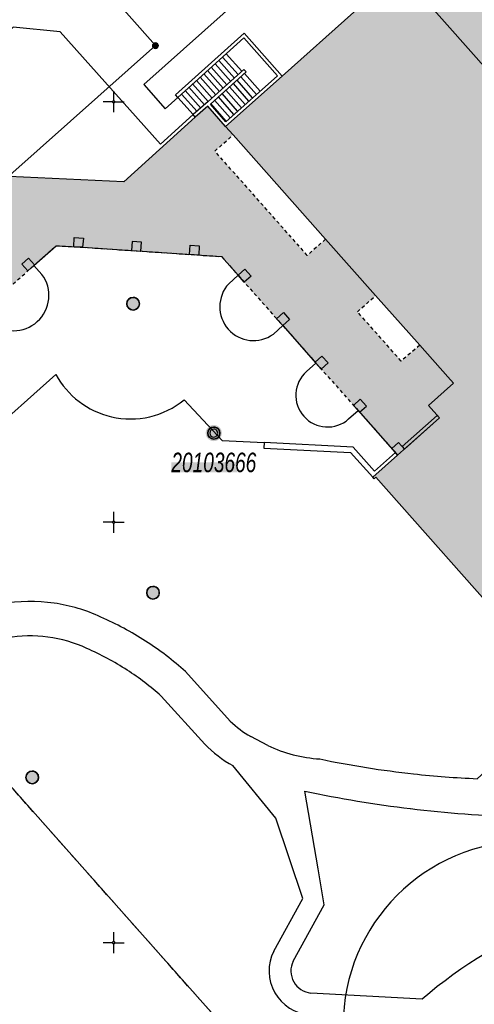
# Model space of a CAD drawing. Header units: metres. Extents: x 2695560 to 2696939, y 1260491 to 1262050.
# Tile 802 of 1005: x 2695995 to 2696022, y 1261446 to 1261505. Entities that reach past the tile are written whole.
import ezdxf

# ---------------------------------------------------------------- set-up
doc = ezdxf.new("R2010")
doc.units = ezdxf.units.M
for name, pattern in [('AUSGEZOGEN', [0]), ('STRICHLINIE_S4', [0.66, 0.5, -0.16]), ('VERDECKT2_S2', [0.36, 0.2, -0.16])]:
    doc.linetypes.add(name, pattern=pattern)
for name, color, linetype in [('XR$1$AV_Flächen (EO)', 7, 'AUSGEZOGEN'), ('XR$1$AV_Gebäudeflächen (BB)', 7, 'AUSGEZOGEN'), ('XR$1$AV_Gebäudeflächen (EO)', 7, 'AUSGEZOGEN'), ('XR$1$AV_Gebäudeflächen ut.', 7, 'AUSGEZOGEN'), ('XR$1$AV_Grenzpunkte', 7, 'AUSGEZOGEN'), ('XR$1$AV_Koordinatennetzpunkte', 7, 'AUSGEZOGEN'), ('XR$1$AV_Lagefixpunkt-Nr.', 7, 'AUSGEZOGEN'), ('XR$1$AV_Lagefixpunkte', 7, 'AUSGEZOGEN'), ('XR$1$AV_Linien (BB)', 7, 'AUSGEZOGEN'), ('XR$1$AV_Linien (EO)', 7, 'AUSGEZOGEN'), ('XR$1$AV_Selbst. und dauerne Rechte', 7, 'AUSGEZOGEN'), ('XR$1$AW_LK_Schachtdeckel', 24, 'AUSGEZOGEN'), ('XR$1$GR_Baum', 94, 'AUSGEZOGEN'), ('XR$1$Liegenschaftsgrenzen', 7, 'AUSGEZOGEN'), ('XR$1$PFAV', 255, 'AUSGEZOGEN'), ('XR$1$PFAW', 255, 'AUSGEZOGEN')]:
    doc.layers.add(name, color=color, linetype=linetype)
doc.styles.add('ARIAL', font='arial.ttf')

# ---------------------------------------------------------------- blocks, each defined once
blk = doc.blocks.new('COMPLEXOBJECT_101')
at = {"layer": 'XR$1$AV_Linien (BB)', "color": 7, "linetype": 'AUSGEZOGEN', "transparency": 33554687}
blk.add_line((6018.367, 11446.651), (6011.744, 11447.008), dxfattribs=at)
blk.add_lwpolyline([(6010.684, 11448.9), (6012.536, 11452.257), (6012.167, 11454.383), (6011.388, 11459.012)], dxfattribs=at)
for centre, radius, start, end in [((6024.671, 11494.432), 36.953, 288.28222, 296.95436), ((6041.798, 11460.363), 1.191, 30.29509, 108.46783), ((6041.799, 11460.364), 1.19, 290.57608, 30.24338), ((6026.091, 11528.201), 70.734, 258.0025, 263.15579), ((6024.582, 11494.731), 37.265, 280.20196, 288.26817), ((6048.26, 11440.364), 19.829, 107.74459, 123.97585), ((6026.081, 11528.004), 70.537, 263.14497, 268.43684), ((6024.241, 11495.96), 38.535, 274.17374, 280.37627), ((6025.241, 11488.177), 30.703, 267.97747, 273.37107), ((6044.765, 11444.364), 14.575, 121.36742, 130.4948), ((6025.177, 11467.994), 16.122, 294.55566, 308.89991), ((6025.215, 11467.885), 16.007, 282.08992, 294.59287), ((6036.937, 11424.812), 28.67, 106.97255, 111.80228), ((6036.916, 11424.863), 28.614, 111.80202, 130.41011), ((6011.869, 11448.321), 1.319, 153.97944, 209.64978), ((6011.871, 11448.323), 1.321, 209.67931, 264.48229)]:
    blk.add_arc(centre, radius, start, end, dxfattribs=at)
blk = doc.blocks.new('COMPLEXOBJECT_342')
at = {"layer": 'XR$1$AV_Linien (BB)', "color": 7, "linetype": 'AUSGEZOGEN', "transparency": 33554687}
for p, q in [((5993.327, 11470.143), (5990.511, 11469.741)), ((6006.941, 11463.173), (6004.282, 11466.122)), ((6009.175, 11461.724), (6008.159, 11462.255))]:
    blk.add_line(p, q, dxfattribs=at)
for points in [[(5987.236, 11475.485), (5992.232, 11479.937), (5996.564, 11483.79)], [(6004.197, 11482.284), (6006.452, 11479.859), (6008.953, 11479.733), (6008.935, 11479.404), (6014.1, 11479.141), (6015.42, 11477.675)], [(6023.798, 11468.452), (6022.602, 11467.394), (6023.067, 11466.87), (6026.735, 11462.737), (6025.279, 11461.422), (6024.951, 11461.141), (6024.161, 11462.038), (6021.632, 11459.75)]]:
    blk.add_lwpolyline(points, dxfattribs=at)
for centre, radius, start, end in [((6001.003, 11486.184), 5.043, 208.33844, 256.95016), ((6001.002, 11486.178), 5.037, 256.9466, 309.37077), ((5989.631, 11472.937), 3.497, 133.223, 172.35596), ((5989.331, 11472.869), 3.211, 170.44964, 216.22058), ((5989.323, 11472.862), 3.2, 216.21345, 263.38642), ((5995.036, 11460.279), 10.011, 81.81284, 99.8319), ((5995.042, 11460.305), 9.984, 65.12096, 81.8212), ((5988.429, 11505.33), 35.65, 270.84447, 273.34872), ((5991.52, 11451.821), 19.166, 57.1898, 66.23949), ((5991.652, 11451.984), 18.958, 48.22488, 57.26023), ((6011.626, 11468.122), 6.815, 226.57019, 239.41954), ((6012.787, 11469.316), 8.408, 244.55479, 266.51357), ((6024.216, 11518.196), 58.504, 258.22352, 263.76167), ((6024.211, 11518.198), 58.505, 263.76662, 267.47313)]:
    blk.add_arc(centre, radius, start, end, dxfattribs=at)
blk = doc.blocks.new('COMPLEXOBJECT_348')
at = {"layer": 'XR$1$AV_Linien (BB)', "color": 7, "linetype": 'AUSGEZOGEN', "transparency": 33554687}
blk.add_line((5998.082, 11524.089), (5994.898, 11521.615), dxfattribs=at)
for points in [[(5982.11, 11515.625), (5984.233, 11522.132), (5986.158, 11523.554), (5989.588, 11524.923), (5993.208, 11526.675), (5995.206, 11527.74)], [(5998.809, 11527.415), (6000.067, 11527.045), (5999.552, 11525.949)], [(5992.305, 11519.05), (5988.685, 11514.487), (5988.264, 11513.571), (5987.965, 11512.606), (5987.751, 11511.327), (5987.673, 11510.103), (5987.801, 11508.961), (5989.96, 11509.507), (5994.287, 11510.574), (5994.945, 11509.862), (5992.048, 11507.266), (5991.593, 11505.513), (5990.098, 11504.193), (5987.834, 11502.185)], [(5965.723, 11495.211), (5967.104, 11496.442), (5966.824, 11496.756), (5970.254, 11499.983)]]:
    blk.add_lwpolyline(points, dxfattribs=at)
for centre, radius, start, end in [((5996.412, 11520.981), 6.866, 69.57119, 100.12025), ((5995.965, 11527.245), 3.814, 325.92189, 340.13338), ((5996.042, 11527.218), 3.735, 303.10967, 325.61159), ((6000.263, 11513.598), 9.646, 123.79162, 145.58633), ((6003.644, 11508.661), 22.632, 162.07923, 168.1412), ((6004.214, 11508.557), 23.211, 168.17773, 172.52297), ((5972.808, 11512.806), 8.481, 324.69848, 351.66642), ((5965.854, 11516.533), 16.34, 299.52388, 328.12719), ((5984.324, 11481.974), 22.853, 117.12057, 128.0003)]:
    blk.add_arc(centre, radius, start, end, dxfattribs=at)
blk = doc.blocks.new('COMPLEXOBJECT_354')
at = {"layer": 'XR$1$AV_Linien (BB)', "color": 7, "linetype": 'AUSGEZOGEN', "transparency": 33554687}
for points in [[(6052.845, 11533.206), (6047.302, 11537.575), (6045.588, 11538.815), (6035.162, 11539.499)], [(6030.029, 11538.183), (6010.167, 11520.53), (6016.139, 11513.82), (6001.807, 11501.036), (6003.077, 11499.584), (6003.812, 11500.261), (6003.679, 11500.41), (6007.771, 11504.086), (6010.03, 11501.529)], [(6030.432, 11514.084), (6024.559, 11508.875), (6015.698, 11518.866), (6015.812, 11518.968), (6013.333, 11521.755), (6016.09, 11524.208), (6019.116, 11526.9), (6022.147, 11529.601), (6025.164, 11532.288), (6028.188, 11534.982), (6028.294, 11534.864), (6028.376, 11534.937), (6029.375, 11533.753), (6042.869, 11532.849), (6044.747, 11534.857), (6047.44, 11532.917), (6048.392, 11534.207), (6052.582, 11532.093)]]:
    blk.add_lwpolyline(points, dxfattribs=at)
for centre, radius, start, end in [((6034.242, 11532.422), 7.137, 97.57927, 126.18046), ((6034.239, 11532.432), 7.127, 82.56007, 97.56308), ((6051.747, 11532.877), 1.146, 348.45869, 16.67191), ((6051.761, 11532.871), 1.131, 316.53097, 348.61772)]:
    blk.add_arc(centre, radius, start, end, dxfattribs=at)
blk = doc.blocks.new('COMPLEXOBJECT_357')
at = {"layer": 'XR$1$AV_Linien (BB)', "color": 7, "linetype": 'AUSGEZOGEN', "transparency": 33554687}
for p, q in [((5993.648, 11468.124), (5990.8, 11467.716)), ((6005.423, 11461.804), (6002.839, 11464.668))]:
    blk.add_line(p, q, dxfattribs=at)
for points in [[(5995.734, 11489.734), (5995.256, 11490.27), (5996.572, 11491.442), (5998.155, 11491.351), (6006.423, 11490.796), (6007.412, 11489.682), (6006.851, 11489.175)], [(5990.451, 11484.955), (5989.936, 11485.533), (5992.135, 11487.491), (5992.634, 11486.93)], [(6009.507, 11486.185), (6010.068, 11486.691), (6012.043, 11484.467), (6011.478, 11483.965)], [(5985.008, 11480.129), (5984.504, 11480.695), (5986.785, 11482.727), (5987.321, 11482.125)], [(6013.988, 11481.139), (6014.553, 11481.641), (6016.904, 11478.993)], [(5979.571, 11475.353), (5979.1, 11475.883), (5981.442, 11477.968), (5981.93, 11477.421)], [(5974.293, 11470.634), (5973.813, 11471.174), (5976.008, 11473.129), (5976.46, 11472.621)], [(5973.518, 11464.155), (5972.978, 11463.673), (5969.628, 11467.448), (5970.68, 11468.385), (5971.173, 11467.824)], [(5982.031, 11459.511), (5979.573, 11457.31), (5979.044, 11456.836), (5977.381, 11458.71), (5976.55, 11459.647), (5975.719, 11460.584), (5976.274, 11461.065)], [(6009.533, 11449.504), (6011.254, 11452.625), (6009.651, 11457.401), (6007.101, 11460.529)], [(5982.261, 11445.298), (5981.338, 11445.388), (5981.508, 11448.115), (5984.843, 11447.938)], [(6016.474, 11445.247), (6016.356, 11445.458), (6011.651, 11445.711)], [(5998.944, 11440.114), (5998.437, 11439.06), (6000.509, 11437.894), (6000.517, 11437.831), (6002.593, 11436.516), (6002.647, 11436.582)]]:
    blk.add_lwpolyline(points, dxfattribs=at)
for centre, radius, start, end in [((5994.046, 11488.484), 2.1, 227.74515, 36.51455), ((6008.328, 11487.813), 2.01, 137.32038, 305.90863), ((5988.748, 11483.692), 2.12, 227.67843, 36.55841), ((6012.734, 11482.553), 1.89, 131.6537, 311.56806), ((5983.335, 11478.927), 2.06, 226.99001, 35.69212), ((5977.881, 11474.14), 2.08, 226.90111, 35.67643), ((5972.596, 11469.381), 2.109, 227.57633, 36.43866), ((5982.37, 11466.465), 3.504, 48.99744, 98.06794), ((5982.371, 11466.466), 3.504, 98.09315, 147.25922), ((5988.77, 11474.08), 6.444, 230.47104, 249.48498), ((5982.338, 11466.516), 3.449, 147.65756, 200.95074), ((5995.033, 11460.309), 7.937, 82.34513, 100.04771), ((5988.769, 11474.087), 6.45, 249.51645, 270.91386), ((5989.428, 11477.754), 10.131, 266.85214, 277.7813), ((5995.041, 11460.307), 7.937, 64.96784, 82.40891), ((5991.617, 11451.999), 16.919, 57.12099, 66.36573), ((5991.616, 11451.94), 16.969, 48.59512, 57.22532), ((5979.929, 11462.071), 3.313, 309.39202, 104.18193), ((5974.896, 11462.61), 2.07, 311.73007, 131.73007), ((6010.5, 11466.744), 7.084, 224.21725, 241.32521), ((6011.869, 11448.32), 2.619, 153.12927, 209.64368), ((5992.212, 11446.96), 7.434, 172.44184, 207.42707), ((6011.872, 11448.326), 2.624, 209.71915, 265.16569), ((5982.325, 11443.87), 1.43, 39.44099, 92.56123), ((5959.66, 11527.577), 100.031, 301.10044, 304.60838), ((5990.93, 11446.539), 7.705, 193.21208, 209.16686), ((5990.984, 11446.395), 6.083, 208.03033, 240.61657), ((5990.975, 11446.386), 7.671, 208.00528, 240.64134), ((5960.164, 11526.172), 98.567, 296.95768, 301.27154), ((5994.765, 11434.641), 6.884, 88.47418, 125.16746), ((5994.769, 11434.639), 6.885, 52.67107, 88.50887), ((5991.374, 11447.375), 7.13, 241.75314, 265.38584), ((5990.592, 11445.411), 6.636, 239.3984, 263.09332), ((5875.807, 11380.288), 128.139, 24.91638, 27.18204), ((6007.901, 11432.173), 6.859, 116.43237, 139.99926)]:
    blk.add_arc(centre, radius, start, end, dxfattribs=at)
blk = doc.blocks.new('COMPLEXOBJECT_1158')
at = {"layer": 'XR$1$AV_Selbst. und dauerne Rechte', "color": 255, "linetype": 'AUSGEZOGEN', "transparency": 33554687}
blk.add_lwpolyline([(6016.701, 11433.606), (5975.806, 11479.627), (5954.947, 11461.091), (5938.808, 11479.253), (5892.763, 11438.254)], dxfattribs=at)
blk = doc.blocks.new('COMPLEXOBJECT_1159')
at = {"layer": 'XR$1$AV_Selbst. und dauerne Rechte', "color": 7, "linetype": 'STRICHLINIE_S4', "transparency": 33554687}
blk.add_lwpolyline([(6016.701, 11433.606), (5975.806, 11479.627), (5954.947, 11461.091), (5938.808, 11479.253), (5892.763, 11438.254)], dxfattribs=at)
blk = doc.blocks.new('BWAV1')
at = {"layer": 'XR$1$PFAV', "transparency": 33554687}
blk.add_hatch(color=7, dxfattribs=at).paths.add_polyline_path([(0.67, 0), (0.656, 0.135), (0.616, 0.264), (0.55, 0.383), (0.462, 0.486), (0.354, 0.569), (0.233, 0.628), (0.101, 0.662), (-0.034, 0.669), (-0.168, 0.649), (-0.295, 0.602), (-0.41, 0.53), (-0.508, 0.436), (-0.586, 0.325), (-0.639, 0.201), (-0.667, 0.068), (-0.667, -0.068), (-0.639, -0.201), (-0.586, -0.325), (-0.508, -0.436), (-0.41, -0.53), (-0.295, -0.602), (-0.168, -0.649), (-0.034, -0.669), (0.101, -0.662), (0.233, -0.628), (0.354, -0.569), (0.462, -0.486), (0.55, -0.383), (0.616, -0.264), (0.656, -0.135)])
at = {"color": 7, "transparency": 33554687}
for radius, start, end in [(0.5, 91.19481, 268.80519), (0.326, 91.19481, 268.80519), (0.5, 268.80519, 91.19481), (0.326, 268.80519, 91.19481)]:
    blk.add_arc((0, 0), radius, start, end, dxfattribs=at)
at = {"layer": 'XR$1$PFAV', "transparency": 33554687}
blk.add_circle((0, 0), 0.5, dxfattribs=at)
blk = doc.blocks.new('BAV15')
at = {"layer": 'XR$1$PFAV', "transparency": 33554687}
blk.add_hatch(color=7, dxfattribs=at).paths.add_polyline_path([(0.5, 0), (0.49, 0.1), (0.46, 0.2), (0.41, 0.29), (0.34, 0.36), (0.26, 0.42), (0.17, 0.47), (0.08, 0.49), (-0.03, 0.5), (-0.13, 0.48), (-0.22, 0.45), (-0.31, 0.4), (-0.38, 0.33), (-0.44, 0.24), (-0.48, 0.15), (-0.5, 0.05), (-0.5, -0.05), (-0.48, -0.15), (-0.44, -0.24), (-0.38, -0.33), (-0.31, -0.4), (-0.22, -0.45), (-0.13, -0.48), (-0.03, -0.5), (0.08, -0.49), (0.17, -0.47), (0.26, -0.42), (0.34, -0.36), (0.41, -0.29), (0.46, -0.2), (0.49, -0.1)])
at = {"color": 7, "transparency": 33554687}
for start, end in [(90, 270), (270, 90)]:
    blk.add_arc((0, 0), 0.5, start, end, dxfattribs=at)
at = {"layer": 'XR$1$PFAV', "transparency": 33554687}
blk.add_circle((0, 0), 0.5, dxfattribs=at)
blk = doc.blocks.new('BAV2041')
at = {"color": 7, "transparency": 33554687}
for p, q in [((0, 0.5), (0, 0.05)), ((-0.05, 0), (-0.5, 0)), ((0.05, 0), (0.5, 0)), ((0, -0.05), (0, -0.5))]:
    blk.add_line(p, q, dxfattribs=at)
blk.add_circle((0, 0), 0.05, dxfattribs=at)
for start, end in [(90, 270), (270, 90)]:
    blk.add_arc((0, 0), 0.05, start, end, dxfattribs=at)
blk = doc.blocks.new('WBGR1')
at = {"color": 94, "transparency": 33554687}
for radius, start, end in [(1, 90, 270), (1, 270, 90), (0.05, 90, 270), (0.05, 270, 90)]:
    blk.add_arc((0, 0), radius, start, end, dxfattribs=at)
blk = doc.blocks.new('BAW2082')
at = {"layer": 'XR$1$PFAW', "transparency": 33554687}
blk.add_hatch(color=7, dxfattribs=at).paths.add_polyline_path([(0.509, -0.003), (0.499, 0.098), (0.469, 0.194), (0.42, 0.283), (0.354, 0.359), (0.274, 0.421), (0.183, 0.466), (0.085, 0.491), (-0.016, 0.496), (-0.116, 0.481), (-0.211, 0.446), (-0.297, 0.392), (-0.37, 0.323), (-0.428, 0.24), (-0.468, 0.147), (-0.488, 0.047), (-0.488, -0.054), (-0.468, -0.153), (-0.428, -0.246), (-0.37, -0.329), (-0.297, -0.398), (-0.211, -0.452), (-0.116, -0.487), (-0.016, -0.502), (0.085, -0.497), (0.183, -0.472), (0.274, -0.427), (0.354, -0.366), (0.42, -0.289), (0.469, -0.2), (0.499, -0.104)])
at = {"transparency": 33554687}
for start, end in [(91.19481, 268.80519), (268.80519, 91.19481)]:
    blk.add_arc((0.01, 0), 0.5, start, end, dxfattribs=at)
at = {"layer": 'XR$1$PFAW', "transparency": 33554687}
blk.add_circle((0.009, -0.003), 0.5, dxfattribs=at)

msp = doc.modelspace()

# ---------------------------------------------------------------- hatches: boundary and pattern name
at = {"transparency": 33554687}
msp.add_hatch(color=7, dxfattribs=at).paths.add_polyline_path([(2696004.407, 1261478.372), (2696004.407, 1261477.769), (2696008.33, 1261477.769), (2696008.33, 1261478.372)])
at = {"layer": 'XR$1$AV_Gebäudeflächen (BB)', "true_color": 0xd2d2d2, "transparency": 33554687}
msp.add_hatch(color=254, dxfattribs=at).paths.add_polyline_path([(2696054.538, 1261497.448), (2696054.589, 1261497.599), (2696053.999, 1261497.643), (2696054.043, 1261498.337), (2696062.986, 1261506.306), (2696051.074, 1261519.694), (2696045.282, 1261526.204), (2696042.46, 1261523.701), (2696041.831, 1261523.143), (2696039.512, 1261521.086), (2696031.402, 1261513.894), (2696039.038, 1261505.284), (2696042.754, 1261508.58), (2696047.369, 1261503.377), (2696041.754, 1261498.398), (2696043.547, 1261496.376), (2696040.546, 1261493.714), (2696038.749, 1261495.74), (2696035.829, 1261493.151), (2696028.953, 1261500.904), (2696026.138, 1261498.408), (2696018.009, 1261507.574), (2696015.274, 1261505.141), (2696011, 1261501.339), (2696007.631, 1261498.341), (2696008.077, 1261497.839), (2696013.583, 1261491.642), (2696016.566, 1261488.286), (2696019.189, 1261485.333), (2696020.863, 1261483.449), (2696021.195, 1261483.075), (2696019.708, 1261481.746), (2696020.36, 1261481.012), (2696017.874, 1261478.803), (2696016.39, 1261477.485), (2696016.472, 1261477.393), (2696016.574, 1261477.484), (2696024.768, 1261468.262), (2696025.233, 1261467.739), (2696028.902, 1261471.024), (2696030.708, 1261472.631), (2696033.705, 1261469.263), (2696039.621, 1261474.528), (2696038.593, 1261479.503), (2696043.085, 1261480.374), (2696042.79, 1261480.956), (2696043.514, 1261481.347), (2696043.486, 1261481.4), (2696047.58, 1261483.395), (2696047.154, 1261483.852), (2696047.768, 1261484.393), (2696047.728, 1261484.437), (2696051.132, 1261487.437), (2696050.638, 1261487.782), (2696051.081, 1261488.497), (2696051.031, 1261488.53), (2696053.531, 1261492.296), (2696052.954, 1261492.508), (2696053.214, 1261493.321), (2696053.157, 1261493.338)])
at = {"layer": 'XR$1$AV_Gebäudeflächen (EO)', "true_color": 0xebebeb, "transparency": 33554687}
msp.add_hatch(color=7, dxfattribs=at).paths.add_polyline_path([(2695999.125, 1261491.161), (2696007.393, 1261490.606), (2696008.382, 1261489.492), (2696011.038, 1261486.501), (2696013.013, 1261484.277), (2696015.523, 1261481.451), (2696017.874, 1261478.803), (2696020.36, 1261481.012), (2696019.708, 1261481.746), (2696021.195, 1261483.075), (2696020.863, 1261483.449), (2696019.189, 1261485.333), (2696018.085, 1261484.392), (2696015.482, 1261487.322), (2696016.566, 1261488.286), (2696013.583, 1261491.642), (2696012.499, 1261490.679), (2696006.993, 1261496.876), (2696008.077, 1261497.839), (2696007.631, 1261498.341), (2696006.581, 1261499.539), (2696005.829, 1261498.893), (2696001.586, 1261495.053), (2695994.743, 1261495.371), (2695985.957, 1261487.561), (2695986.329, 1261487.143), (2695985.926, 1261486.785), (2695985.554, 1261487.203), (2695977.174, 1261479.753), (2695977.077, 1261478.291), (2695965.303, 1261467.771), (2695977.509, 1261454.043), (2695980.213, 1261456.422), (2695980.014, 1261456.646), (2695976.689, 1261460.394), (2695973.948, 1261463.483), (2695970.598, 1261467.258), (2695971.128, 1261467.73), (2695971.65, 1261468.195), (2695974.783, 1261470.984), (2695976.978, 1261472.939), (2695980.07, 1261475.693), (2695982.412, 1261477.778), (2695985.474, 1261480.505), (2695987.755, 1261482.537), (2695990.906, 1261485.343), (2695993.105, 1261487.301), (2695996.226, 1261490.08), (2695997.542, 1261491.252)])
at = {"layer": 'XR$1$AV_Gebäudeflächen ut.', "true_color": 0xf5f5f5, "transparency": 33554687}
h = msp.add_hatch(color=7, dxfattribs=at)
h.paths.add_polyline_path([(2696040.546, 1261493.714), (2696043.547, 1261496.376), (2696041.754, 1261498.398), (2696047.369, 1261503.377), (2696042.754, 1261508.58), (2696039.038, 1261505.284), (2696032.762, 1261512.361), (2696031.402, 1261513.894), (2696039.512, 1261521.086), (2696038.317, 1261522.433), (2696041.265, 1261525.047), (2696042.46, 1261523.701), (2696045.282, 1261526.204), (2696051.074, 1261519.694), (2696055.466, 1261523.729), (2696055.331, 1261523.876), (2696055.135, 1261524.09), (2696057.233, 1261526.018), (2696048.953, 1261535.032), (2696047.458, 1261533.658), (2696045.854, 1261534.813), (2696046.903, 1261535.935), (2696045.527, 1261536.927), (2696044.889, 1261537.387), (2696040.119, 1261540.825), (2696038.923, 1261539.801), (2696036.423, 1261541.599), (2696032.642, 1261538.231), (2696031.5, 1261537.214), (2696030.502, 1261538.333), (2696019.003, 1261528.09), (2696020.001, 1261526.97), (2696014.137, 1261521.752), (2696012.655, 1261520.425), (2696006.524, 1261514.963), (2696015.274, 1261505.141), (2696018.009, 1261507.574), (2696026.138, 1261498.408), (2696028.953, 1261500.904), (2696035.829, 1261493.151), (2696038.749, 1261495.74)])
h.paths.add_polyline_path([(2696029.674, 1261512.361), (2696025.529, 1261508.685), (2696024.335, 1261510.031), (2696028.479, 1261513.708)], flags=16)

# ---------------------------------------------------------------- linework, layer by layer
at = {"layer": 'XR$1$AV_Flächen (EO)', "color": 7, "linetype": 'AUSGEZOGEN', "transparency": 33554687}
msp.add_line((2696016.566, 1261488.286), (2696013.583, 1261491.642), dxfattribs=at)
for points in [[(2696015.274, 1261505.141), (2696018.009, 1261507.574), (2696026.138, 1261498.408), (2696028.953, 1261500.904), (2696035.829, 1261493.151), (2696038.749, 1261495.74), (2696040.546, 1261493.714)], [(2696008.077, 1261497.839), (2696007.631, 1261498.341), (2696006.581, 1261499.539), (2696005.829, 1261498.893), (2696001.586, 1261495.053), (2695994.743, 1261495.371), (2695985.957, 1261487.561), (2695986.329, 1261487.143), (2695985.926, 1261486.785), (2695985.554, 1261487.203), (2695977.174, 1261479.753), (2695977.077, 1261478.291), (2695965.303, 1261467.771), (2695977.509, 1261454.043), (2695980.213, 1261456.422)], [(2696017.874, 1261478.803), (2696020.36, 1261481.012), (2696019.708, 1261481.746), (2696021.195, 1261483.075), (2696020.863, 1261483.449), (2696019.189, 1261485.333)]]:
    msp.add_lwpolyline(points, dxfattribs=at)
at = {"layer": 'XR$1$AV_Flächen (EO)', "color": 7, "linetype": 'VERDECKT2_S2', "transparency": 33554687}
for points in [[(2696013.583, 1261491.642), (2696012.499, 1261490.679), (2696006.993, 1261496.876), (2696008.077, 1261497.839)], [(2695980.213, 1261456.422), (2695980.014, 1261456.646), (2695976.689, 1261460.394), (2695973.948, 1261463.483), (2695970.598, 1261467.258), (2695971.128, 1261467.73), (2695971.65, 1261468.195), (2695974.783, 1261470.984), (2695976.978, 1261472.939), (2695980.07, 1261475.693), (2695982.412, 1261477.778), (2695985.474, 1261480.505), (2695987.755, 1261482.537), (2695990.906, 1261485.343), (2695993.105, 1261487.301), (2695996.226, 1261490.08), (2695997.542, 1261491.252), (2695999.125, 1261491.161)], [(2695999.125, 1261491.161), (2696007.393, 1261490.606), (2696008.382, 1261489.492), (2696011.038, 1261486.501), (2696013.013, 1261484.277), (2696015.523, 1261481.451), (2696017.874, 1261478.803)], [(2696019.189, 1261485.333), (2696018.085, 1261484.392), (2696015.482, 1261487.322), (2696016.566, 1261488.286)]]:
    msp.add_lwpolyline(points, dxfattribs=at)
at = {"layer": 'XR$1$AV_Flächen (EO)', "color": 7, "linetype": 'AUSGEZOGEN', "transparency": 33554687}
for points in [[(2696018.145, 1261479.311), (2696018.278, 1261479.162), (2696020.36, 1261481.012), (2696020.227, 1261481.162), (2696018.145, 1261479.311)], [(2696017.742, 1261478.953), (2696016.503, 1261477.853), (2696015.224, 1261479.274), (2696009.922, 1261479.544), (2696009.905, 1261479.214), (2696015.07, 1261478.951), (2696016.39, 1261477.485), (2696017.874, 1261478.803), (2696017.742, 1261478.953)]]:
    msp.add_lwpolyline(points, close=True, dxfattribs=at)
at = {"layer": 'XR$1$AV_Linien (BB)', "color": 7, "linetype": 'AUSGEZOGEN', "transparency": 33554687}
for p, q in [((2696007.631, 1261498.341), (2696011, 1261501.339)), ((2696016.39, 1261477.485), (2696017.874, 1261478.803))]:
    msp.add_line(p, q, dxfattribs=at)
for points in [[(2696011, 1261501.339), (2696015.274, 1261505.141), (2696018.009, 1261507.574), (2696026.138, 1261498.408), (2696028.953, 1261500.904), (2696035.829, 1261493.151), (2696038.749, 1261495.74), (2696040.546, 1261493.714), (2696043.547, 1261496.376), (2696041.754, 1261498.398), (2696047.369, 1261503.377), (2696042.754, 1261508.58), (2696039.038, 1261505.284), (2696031.402, 1261513.894)], [(2696007.631, 1261498.341), (2696006.581, 1261499.539), (2696005.829, 1261498.893), (2696005.699, 1261499.045), (2696003.767, 1261497.28), (2695997.786, 1261503.963), (2695994.997, 1261504.24), (2695990.463, 1261500.124)], [(2696017.874, 1261478.803), (2696020.36, 1261481.012), (2696019.708, 1261481.746), (2696021.195, 1261483.075), (2696020.863, 1261483.449), (2696019.189, 1261485.333), (2696016.566, 1261488.286), (2696013.583, 1261491.642), (2696008.077, 1261497.839), (2696007.631, 1261498.341)], [(2696024.768, 1261468.262), (2696016.574, 1261477.484), (2696016.472, 1261477.393), (2696016.39, 1261477.485)]]:
    msp.add_lwpolyline(points, dxfattribs=at)
at = {"layer": 'XR$1$AV_Linien (EO)', "color": 7, "linetype": 'AUSGEZOGEN', "transparency": 33554687}
for p, q in [((2696008.381, 1261501.423), (2696007.45, 1261502.467)), ((2696008.605, 1261501.626), (2696007.671, 1261502.666)), ((2696007.937, 1261501.023), (2696007.005, 1261502.068)), ((2696008.159, 1261501.223), (2696007.227, 1261502.267)), ((2696007.271, 1261500.424), (2696006.338, 1261501.469)), ((2696007.493, 1261500.624), (2696006.561, 1261501.668)), ((2696007.715, 1261500.823), (2696006.783, 1261501.868)), ((2696009.468, 1261500.243), (2696008.542, 1261501.3)), ((2696008.761, 1261501.497), (2696009.696, 1261500.446)), ((2696006.605, 1261499.824), (2696005.672, 1261500.87)), ((2696006.827, 1261500.024), (2696005.894, 1261501.069)), ((2696007.049, 1261500.224), (2696006.116, 1261501.269)), ((2696009.02, 1261499.845), (2696008.096, 1261500.9)), ((2696009.244, 1261500.044), (2696008.319, 1261501.1)), ((2696005.939, 1261499.224), (2696005.005, 1261500.271)), ((2696006.161, 1261499.424), (2696005.227, 1261500.471)), ((2696006.383, 1261499.624), (2696005.449, 1261500.67)), ((2696008.349, 1261499.248), (2696007.428, 1261500.299)), ((2696008.573, 1261499.447), (2696007.651, 1261500.5)), ((2696008.797, 1261499.646), (2696007.873, 1261500.7)), ((2696004.783, 1261500.071), (2696005.699, 1261499.045)), ((2696007.678, 1261498.651), (2696006.76, 1261499.699)), ((2696007.902, 1261498.85), (2696006.982, 1261499.899)), ((2696008.126, 1261499.049), (2696007.205, 1261500.099))]:
    msp.add_line(p, q, dxfattribs=at)
for points in [[(2696004.783, 1261500.071), (2696004.649, 1261500.22), (2696008.741, 1261503.896), (2696011, 1261501.339), (2696007.631, 1261498.341), (2696006.581, 1261499.539), (2696005.829, 1261498.893), (2696005.699, 1261499.045)], [(2696004.783, 1261500.071), (2696008.725, 1261503.612), (2696010.719, 1261501.356), (2696007.649, 1261498.624), (2696006.73, 1261499.673), (2696008.858, 1261501.584), (2696008.724, 1261501.732), (2696006.601, 1261499.82), (2696005.699, 1261499.045)], [(2696018.278, 1261479.162), (2696017.936, 1261479.547), (2696017.532, 1261479.188)]]:
    msp.add_lwpolyline(points, dxfattribs=at)
for points in [[(2695998.626, 1261491.732), (2695999.175, 1261491.696), (2695999.125, 1261491.161), (2695998.595, 1261491.191), (2695998.626, 1261491.732)], [(2696002.068, 1261491.506), (2696002.032, 1261490.966), (2696002.591, 1261490.928), (2696002.627, 1261491.47), (2696002.068, 1261491.506)], [(2696005.521, 1261491.28), (2696006.07, 1261491.244), (2696006.033, 1261490.697), (2696005.484, 1261490.734), (2696005.521, 1261491.28)], [(2695996.257, 1261490.108), (2695995.898, 1261490.511), (2695995.496, 1261490.153), (2695995.855, 1261489.75), (2695996.226, 1261490.08), (2695996.257, 1261490.108)], [(2696009.151, 1261489.439), (2696008.748, 1261489.081), (2696008.382, 1261489.492), (2696008.786, 1261489.85), (2696009.151, 1261489.439)], [(2696011.442, 1261486.859), (2696011.038, 1261486.501), (2696010.673, 1261486.912), (2696011.077, 1261487.271), (2696011.442, 1261486.859)], [(2696013.013, 1261484.277), (2696013.329, 1261483.921), (2696013.733, 1261484.28), (2696013.368, 1261484.691), (2696012.964, 1261484.332), (2696013.013, 1261484.277)], [(2696015.652, 1261482.119), (2696015.248, 1261481.76), (2696015.523, 1261481.451), (2696015.613, 1261481.349), (2696016.017, 1261481.708), (2696015.652, 1261482.119)]]:
    msp.add_lwpolyline(points, close=True, dxfattribs=at)
at = {"layer": 'XR$1$Liegenschaftsgrenzen', "color": 7, "linetype": 'AUSGEZOGEN', "transparency": 33554687}
msp.add_lwpolyline([(2695921.111, 1261500.071), (2695968.653, 1261542.317), (2696003.459, 1261503.147), (2695955.917, 1261460.901), (2695921.111, 1261500.071)], close=True, dxfattribs=at)

# ---------------------------------------------------------------- block references
at = {"layer": 'XR$1$AV_Grenzpunkte', "color": 7, "linetype": 'AUSGEZOGEN', "lineweight": -3, "transparency": 33554687, "xscale": 0.3249999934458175, "yscale": 0.3249999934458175}
msp.add_blockref('BAV15', (2696003.459, 1261503.147), dxfattribs=at)
at = {"layer": 'XR$1$AV_Koordinatennetzpunkte', "color": 7, "linetype": 'AUSGEZOGEN', "lineweight": -3, "transparency": 33554687, "xscale": 1.25, "yscale": 1.25}
for p in [(2696000.97, 1261499.81), (2696000.97, 1261474.81), (2696000.97, 1261449.81)]:
    msp.add_blockref('BAV2041', p, dxfattribs=at)
at = {"layer": 'XR$1$AV_Lagefixpunkte', "color": 7, "linetype": 'AUSGEZOGEN', "lineweight": -3, "transparency": 33554687, "xscale": 0.7199999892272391, "yscale": 0.7199999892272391}
msp.add_blockref('BWAV1', (2696006.932, 1261480.111, -1000), dxfattribs=at)
at = {"layer": 'XR$1$AV_Linien (BB)', "color": 7, "linetype": 'AUSGEZOGEN', "lineweight": -3, "transparency": 33554687}
for name in ['COMPLEXOBJECT_354', 'COMPLEXOBJECT_348', 'COMPLEXOBJECT_357', 'COMPLEXOBJECT_342', 'COMPLEXOBJECT_101']:
    msp.add_blockref(name, (2690000.97, 1249999.81), dxfattribs=at)
at = {"layer": 'XR$1$AV_Selbst. und dauerne Rechte', "color": 255, "linetype": 'AUSGEZOGEN', "lineweight": -3, "transparency": 33554687}
msp.add_blockref('COMPLEXOBJECT_1158', (2690000.97, 1249999.81), dxfattribs=at)
at = {"layer": 'XR$1$AV_Selbst. und dauerne Rechte', "color": 7, "linetype": 'STRICHLINIE_S4', "lineweight": -3, "transparency": 33554687}
msp.add_blockref('COMPLEXOBJECT_1159', (2690000.97, 1249999.81), dxfattribs=at)
at = {"layer": 'XR$1$AW_LK_Schachtdeckel', "color": 24, "linetype": 'AUSGEZOGEN', "lineweight": -3, "transparency": 33554687, "xscale": 0.7499999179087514, "yscale": 0.7499999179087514}
for p in [(2696002.124, 1261487.803), (2696003.305, 1261470.619), (2695996.116, 1261459.638)]:
    msp.add_blockref('BAW2082', p, dxfattribs=at)
at = {"layer": 'XR$1$GR_Baum', "color": 94, "linetype": 'AUSGEZOGEN', "lineweight": -3, "transparency": 33554687, "xscale": 10.95543150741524, "yscale": 10.95543150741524}
msp.add_blockref('WBGR1', (2696025.587, 1261444.88), dxfattribs=at)

# ---------------------------------------------------------------- texts
at = {"layer": 'XR$1$AV_Lagefixpunkt-Nr.', "color": 7, "transparency": 33554687, "insert": (2696004.407, 1261477.769), "char_height": 1.1621, "width": 5.50234, "attachment_point": 7, "style": 'ARIAL'}
msp.add_mtext('\\A1;{\\fArial|i1|b0;\\H1.162102;\\W0.700000;\\C7;20103666}\\P', dxfattribs=at)

doc.saveas('drawing.dxf')
